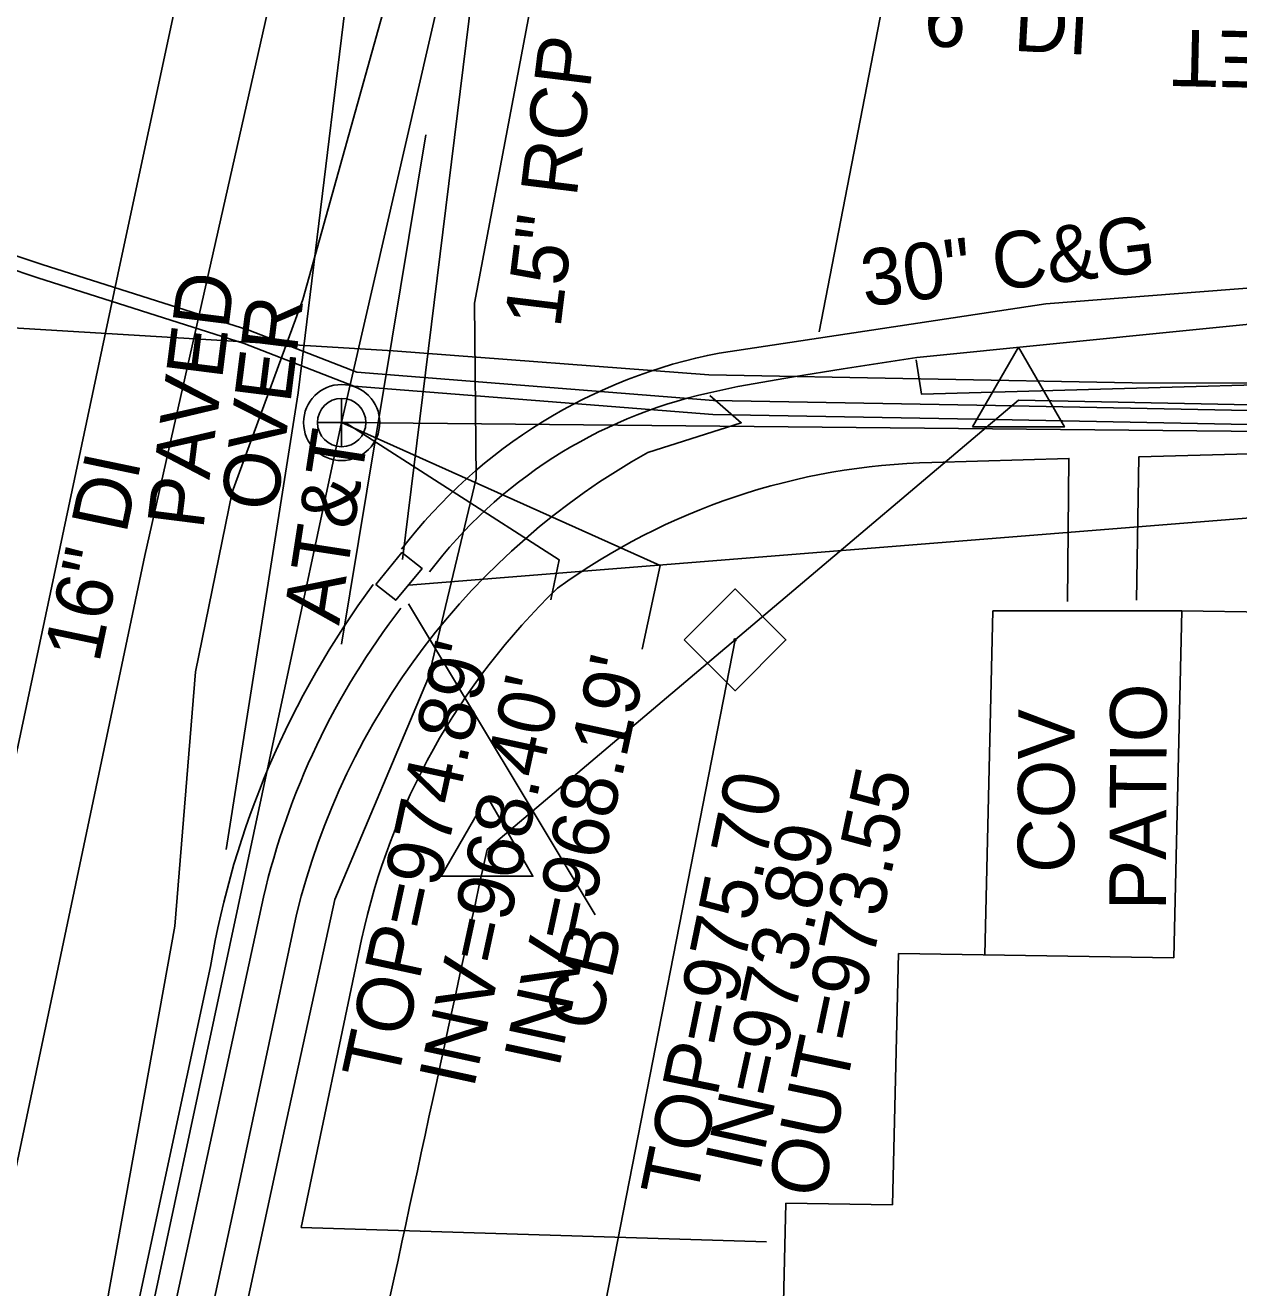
# Model space of a CAD drawing. Extents: x 1614611 to 1617571, y 898867 to 905462.
# Drawn here: x 1616227.4 to 1616313.3, y 899746.8 to 899836.2 of the extents above; entities that cross this region are included whole.
import ezdxf

# ---------------------------------------------------------------- set-up
doc = ezdxf.new("R2010")
doc.units = 0
for name, color, linetype in [('Exist Boundary Watershed Impervious C 09', 7, 'Continuous'), ('Exist Boundary Watershed Residential C 05', 7, 'Continuous'), ('Exist Building', 7, 'Continuous'), ('Exist Other Culture Area Outline', 7, 'Continuous'), ('Exist Other Culture Area Outline Text', 7, 'Continuous'), ('Exist Right of Way Easement Marker CELL', 7, 'Continuous'), ('Exist Right of Way Monument CELL', 7, 'Continuous'), ('Exist Roads Curbs Text', 7, 'Continuous'), ('Exist Roads EOT Text', 7, 'Continuous'), ('Exist Structure Minor Catch Basin Top Elevation', 7, 'Continuous'), ('Exist Structure Minor Pipes HDPE 15 Inch Invert', 7, 'Continuous'), ('Exist Structure Minor Pipes RCP 15 Inch Invert', 7, 'Continuous'), ('Exist Utilities Gas UG Line SUE LOS B', 7, 'Continuous'), ('Exist Utilities Sanitary Sewer AG Line Leader', 7, 'Continuous'), ('Exist Utilities Sanitary Sewer Manhole Text', 7, 'Continuous'), ('Exist Utilities Sanitary Sewer Manhole Top Elevation', 7, 'Continuous'), ('Exist Utilities Sanitary Sewer UG Line', 7, 'Continuous'), ('Exist Utilities Sanitary Sewer UG Line Invert Elevation', 7, 'Continuous'), ('Exist Utilities Telephone UG Cable SUE LOS C', 7, 'Continuous'), ('Exist Utilities Telephone UG FO SUE LOS B', 7, 'Continuous'), ('Exist Utilities Telephone UG FO SUE LOS C Text', 7, 'Continuous'), ('Exist Utilities Water UG Line SUE LOS B', 7, 'Continuous'), ('Exist Utilities Water UG Line SUE LOS B Text', 7, 'Continuous'), ('Old_Level_21', 7, 'Continuous'), ('Prop Drainage Structure Catch Basin Open Throat 4 CELL', 7, 'Continuous'), ('Prop Drainage Structure Pipe Alternate 15in Label', 7, 'Continuous'), ('Prop Earthen Structure Cut Ditch Special Back of Curb Detail CELL', 7, 'Continuous'), ('Prop Earthen Structure Head Ditch Label', 7, 'Continuous'), ('Prop Easement Permanent Drainage', 7, 'Continuous'), ('Prop Erosion Embankment Toe Protection with Rip Rap 2 Detail CELL', 7, 'Continuous'), ('Prop Plan Preparation Drainage Notes Label', 7, 'Continuous'), ('Prop Plan Preparation Table Ditch Data CELL', 7, 'Continuous'), ('Scratch_Level_1', 7, 'Continuous'), ('Scratch_Level_9', 7, 'Continuous')]:
    doc.layers.add(name, color=color, linetype=linetype)

msp = doc.modelspace()

# ---------------------------------------------------------------- linework, layer by layer
at = {"layer": 'Exist Boundary Watershed Impervious C 09'}
for points in [[(1616204.544, 899671.541), (1616212.421, 899711.605), (1616219.621, 899748.057), (1616225.646, 899779.202), (1616234.168, 899819.311), (1616242.202, 899856.83), (1616246.426, 899876.786)], [(1616241.666, 899777.846), (1616246.751, 899810.153), (1616251.403, 899848.259), (1616255.969, 899872.084)]]:
    msp.add_lwpolyline(points, dxfattribs=at)
at = {"layer": 'Exist Boundary Watershed Residential C 05'}
for points in [[(1616275.752, 899810.136), (1616277.868, 899810.608), (1616281.795, 899811.285), (1616285.321, 899811.855), (1616290.524, 899812.662), (1616319.476, 899815.558), (1616353.694, 899815.295), (1616364.344, 899814.821)], [(1616220.856, 899666.547), (1616227.906, 899698.724), (1616236.254, 899737.351), (1616244.295, 899774.457)]]:
    msp.add_lwpolyline(points, dxfattribs=at)
for centre, radius, start, end in [((1616283.243, 899776.785), 34.182, 102.65833, 142.71832), ((1616296.339, 899762.255), 53.455, 142.32934, 166.80441)]:
    msp.add_arc(centre, radius, start, end, dxfattribs=at)
at = {"layer": 'Exist Building'}
for p, q in [((1616309.287, 899794.725), (1616308.707, 899770.163)), ((1616337.09, 899794.276), (1616309.287, 899794.725)), ((1616289.226, 899770.478), (1616288.806, 899752.688)), ((1616308.707, 899770.163), (1616289.226, 899770.478)), ((1616281.271, 899752.81), (1616280.97, 899740.074)), ((1616288.806, 899752.688), (1616281.271, 899752.81))]:
    msp.add_line(p, q, dxfattribs=at)
at = {"layer": 'Exist Other Culture Area Outline'}
for p, q in [((1616295.921, 899794.721), (1616295.346, 899770.379)), ((1616309.287, 899794.725), (1616295.921, 899794.721))]:
    msp.add_line(p, q, dxfattribs=at)
at = {"layer": 'Exist Right of Way Easement Marker CELL'}
msp.add_line((1616277.667, 899792.675), (1616277.667, 899792.675), dxfattribs=at)
msp.add_lwpolyline([(1616274.067, 899792.675), (1616277.667, 899796.275), (1616281.266, 899792.675), (1616277.667, 899789.075)], close=True, dxfattribs=at)
msp.add_circle((1616277.667, 899792.675), 0.07, dxfattribs=at)
at = {"layer": 'Exist Right of Way Monument CELL'}
for p, q in [((1616297.726, 899809.638), (1616260.12, 899777.835)), ((1616297.726, 899809.638), (1616297.726, 899809.638)), ((1616260.12, 899777.835), (1616260.12, 899777.835))]:
    msp.add_line(p, q, dxfattribs=at)
for points in [[(1616294.478, 899807.75), (1616297.727, 899813.388), (1616300.974, 899807.749)], [(1616256.871, 899775.947), (1616260.12, 899781.585), (1616263.368, 899775.945)]]:
    msp.add_lwpolyline(points, close=True, dxfattribs=at)
msp.add_arc((1713946.87, 878581.13), 99960, 167.75737549, 167.78108165, dxfattribs=at)
at = {"layer": 'Exist Utilities Gas UG Line SUE LOS B'}
msp.add_lwpolyline([(1616203.948, 899815.377), (1616204.411, 899815.288), (1616225.782, 899814.807), (1616253.481, 899813.12), (1616275.814, 899811.432), (1616305.778, 899810.861), (1616342.318, 899810.782), (1616380.548, 899809.615)], dxfattribs=at)
at = {"layer": 'Exist Utilities Sanitary Sewer AG Line Leader'}
for points in [[(1616249.824, 899808.055), (1616272.372, 899797.939), (1616271.093, 899792.005)], [(1616250.08, 899808.048), (1616265.211, 899798.345), (1616264.644, 899795.503)]]:
    msp.add_lwpolyline(points, dxfattribs=at)
at = {"layer": 'Exist Utilities Sanitary Sewer UG Line'}
for p, q in [((1616249.824, 899808.055), (1616305.322, 900049.132)), ((1616211.845, 899630.34), (1616249.824, 899808.055))]:
    msp.add_line(p, q, dxfattribs=at)
msp.add_lwpolyline([(1616250.08, 899808.048), (1616532.167, 899805.303)], dxfattribs=at)
at = {"layer": 'Exist Utilities Telephone UG Cable SUE LOS C'}
for p, q in [((1616283.621, 899814.465), (1616288.636, 899840.326)), ((1616249.82, 899792.364), (1616255.799, 899828.421))]:
    msp.add_line(p, q, dxfattribs=at)
for points in [[(1616231.615, 899682.373), (1616230.682, 899686.222), (1616238.702, 899725.216), (1616245.815, 899758.125), (1616249.339, 899774.31), (1616255.987, 899790.011), (1616259.338, 899804.087), (1616259.24, 899816.512), (1616265.023, 899847.194)], [(1616222.927, 899822.989), (1616224.048, 899821.24), (1616224.936, 899820.553), (1616226.294, 899820.028), (1616228.633, 899819.248), (1616243.258, 899814.595), (1616250.911, 899811.611), (1616276.142, 899809.615), (1616296.094, 899809.265), (1616337.866, 899808.443), (1616380.117, 899807.663)], [(1616221.941, 899822.674), (1616223.3, 899820.555), (1616224.439, 899819.673), (1616225.956, 899819.086), (1616228.323, 899818.297), (1616242.925, 899813.651), (1616250.685, 899810.626), (1616276.094, 899808.616), (1616296.075, 899808.265), (1616337.847, 899807.443), (1616379.897, 899806.667)]]:
    msp.add_lwpolyline(points, dxfattribs=at)
at = {"layer": 'Exist Utilities Telephone UG FO SUE LOS B'}
msp.add_lwpolyline([(1616186.352, 899390.811), (1616176.341, 899400.322), (1616169.6, 899416.513), (1616168.418, 899428.402), (1616174.272, 899447.994), (1616183.339, 899477.456), (1616193.521, 899505.848), (1616197.615, 899519.873), (1616202.658, 899555.719), (1616206.781, 899581.863), (1616205.674, 899601.571), (1616205.166, 899614.268), (1616214.766, 899656.739), (1616223.262, 899694.54), (1616232.385, 899741.153), (1616238.028, 899772.417), (1616239.49, 899790.401), (1616242.071, 899803.132), (1616247.085, 899816.751), (1616255.836, 899848.108), (1616264.272, 899888.105), (1616275.63, 899938.032)], dxfattribs=at)
at = {"layer": 'Exist Utilities Water UG Line SUE LOS B'}
msp.add_lwpolyline([(1616133.057, 899355.121), (1616143.661, 899387.674), (1616153.343, 899426.629), (1616162.121, 899458.989), (1616173.96, 899510.491), (1616183.789, 899557.724), (1616191.687, 899595.326), (1616205.158, 899658.029), (1616213.775, 899696.354), (1616224.753, 899745.704), (1616235.904, 899798.646), (1616246.282, 899844.644), (1616246.683, 899847.049), (1616252.302, 899872.963), (1616263.656, 899921.495), (1616269.725, 899949.092)], dxfattribs=at)
at = {"layer": 'Old_Level_21'}
msp.add_lwpolyline([(1616249.83, 899809.767), (1616249.83, 899806.342), (1616249.83, 899808.054), (1616251.542, 899808.054), (1616248.117, 899808.054)], dxfattribs=at)
for radius in [2.694, 1.712]:
    msp.add_circle((1616249.83, 899808.054), radius, dxfattribs=at)
at = {"layer": 'Prop Drainage Structure Catch Basin Open Throat 4 CELL'}
msp.add_lwpolyline([(1616252.246, 899796.587), (1616253.658, 899795.484), (1616255.524, 899797.717), (1616254.1, 899798.85)], close=True, dxfattribs=at)
at = {"layer": 'Prop Drainage Structure Pipe Alternate 15in Label'}
msp.add_line((1616378.526, 899806.443), (1616254.56, 899796.548), dxfattribs=at)
at = {"layer": 'Prop Earthen Structure Cut Ditch Special Back of Curb Detail CELL'}
msp.add_line((1616239.822, 899599.099), (1616277.667, 899792.675), dxfattribs=at)
at = {"layer": 'Prop Earthen Structure Head Ditch Label'}
msp.add_line((1616482.11, 899805.896), (1616297.726, 899809.638), dxfattribs=at)
at = {"layer": 'Prop Plan Preparation Drainage Notes Label'}
msp.add_line((1616254.559, 899795.223), (1616267.77, 899773.207), dxfattribs=at)
at = {"layer": 'Prop Plan Preparation Table Ditch Data CELL'}
msp.add_line((1616254.136, 899798.362), (1616262.342, 899865.075), dxfattribs=at)
at = {"layer": 'Scratch_Level_1'}
msp.add_line((1616279.898, 899750.076), (1616246.977, 899751.077), dxfattribs=at)
for points in [[(1616290.492, 899812.481), (1616290.874, 899810.055), (1616333.107, 899811.244), (1616371.054, 899812.206)], [(1616271.499, 899805.94), (1616278.109, 899808.043), (1616275.89, 899809.976)], [(1616360.526, 899792.07), (1616360.75, 899807.013), (1616326.192, 899806.163), (1616306.23, 899805.621), (1616306.083, 899795.49)], [(1616301.204, 899795.383), (1616301.298, 899805.513), (1616291.602, 899805.23)], [(1616223.153, 899664.698), (1616232.215, 899706.299), (1616242.142, 899752.195), (1616246.637, 899773.245)], [(1616251.236, 899771.476), (1616246.977, 899751.077)]]:
    msp.add_lwpolyline(points, dxfattribs=at)
for centre, radius, start, end in [((1616296.697, 899760.978), 51.541, 119.268, 166.23168), ((1616292.606, 899758.348), 46.892, 91.22623, 125.91069), ((1616299.022, 899761.108), 48.898, 133.92326, 167.75868)]:
    msp.add_arc(centre, radius, start, end, dxfattribs=at)
at = {"layer": 'Scratch_Level_9'}
for points in [[(1616276.55, 899812.974), (1616299.653, 899816.456), (1616322.068, 899818.196), (1616349.223, 899817.91), (1616360.372, 899817.788)], [(1616218.344, 899666.892), (1616223.51, 899690.719), (1616232.031, 899729.851), (1616240.548, 899769.558)]]:
    msp.add_lwpolyline(points, dxfattribs=at)
for centre, radius, start, end in [((1616283.6, 899776.412), 37.235, 100.91466, 142.45867), ((1616302.503, 899759.113), 62.829, 143.38708, 170.43083)]:
    msp.add_arc(centre, radius, start, end, dxfattribs=at)

# ---------------------------------------------------------------- texts
at = {"layer": 'Exist Other Culture Area Outline Text'}
for s, p in [('PATIO', (1616308.152, 899773.529)), ('COV', (1616301.663, 899776.171))]:
    msp.add_text(s, height=4, rotation=89.75373, dxfattribs=at).set_placement(p)
at = {"layer": 'Exist Roads Curbs Text'}
msp.add_text('30" C&G', height=4, rotation=7.00091, dxfattribs=at).set_placement((1616286.825, 899816.251))
at = {"layer": 'Exist Roads EOT Text'}
msp.add_text('ANGUS STREET', height=4, rotation=178.75092, dxfattribs=at).set_placement((1616350.223, 899834.966))
at = {"layer": 'Exist Structure Minor Catch Basin Top Elevation'}
msp.add_text('TOP=975.70', height=4, rotation=78.3823, dxfattribs=at).set_placement((1616274.895, 899752.976))
at = {"layer": 'Exist Structure Minor Pipes HDPE 15 Inch Invert'}
msp.add_text('IN=973.89', height=4, rotation=77.57094, dxfattribs=at).set_placement((1616279.414, 899754.91))
at = {"layer": 'Exist Structure Minor Pipes RCP 15 Inch Invert'}
msp.add_text('OUT=973.55', height=4, rotation=78.04834, dxfattribs=at).set_placement((1616283.839, 899753.013))
at = {"layer": 'Exist Utilities Sanitary Sewer Manhole Text'}
for s, p in [('PAVED', (1616240.026, 899800.42)), ('OVER', (1616245.231, 899801.671))]:
    msp.add_text(s, height=4, rotation=82.83357, dxfattribs=at).set_placement(p)
at = {"layer": 'Exist Utilities Sanitary Sewer Manhole Top Elevation'}
msp.add_text("TOP=974.89'", height=4, rotation=77.75879, dxfattribs=at).set_placement((1616253.743, 899761.243))
at = {"layer": 'Exist Utilities Sanitary Sewer UG Line Invert Elevation'}
for s, p in [("INV=968.19'", (1616265.192, 899762.282)), ("INV=968.40'", (1616259.168, 899760.83))]:
    msp.add_text(s, height=4, rotation=77.75879, dxfattribs=at).set_placement(p)
at = {"layer": 'Exist Utilities Telephone UG FO SUE LOS C Text'}
msp.add_text('AT&T', height=4, rotation=81.27645, dxfattribs=at).set_placement((1616249.647, 899793.654))
at = {"layer": 'Exist Utilities Water UG Line SUE LOS B Text'}
for s, rotation, p in [('6" DI', 356.86543, (1616290.961, 899834.716)), ('16" DI', 78.17972, (1616232.663, 899790.96))]:
    msp.add_text(s, height=4, rotation=rotation, dxfattribs=at).set_placement(p)
at = {"layer": 'Prop Easement Permanent Drainage'}
msp.add_text('CB', height=4, rotation=76.35773, dxfattribs=at).set_placement((1616268.001, 899764.786))
at = {"layer": 'Prop Erosion Embankment Toe Protection with Rip Rap 2 Detail CELL'}
msp.add_text('15" RCP', height=4, rotation=82.98759, dxfattribs=at).set_placement((1616265.309, 899814.677))

doc.saveas('drawing.dxf')
